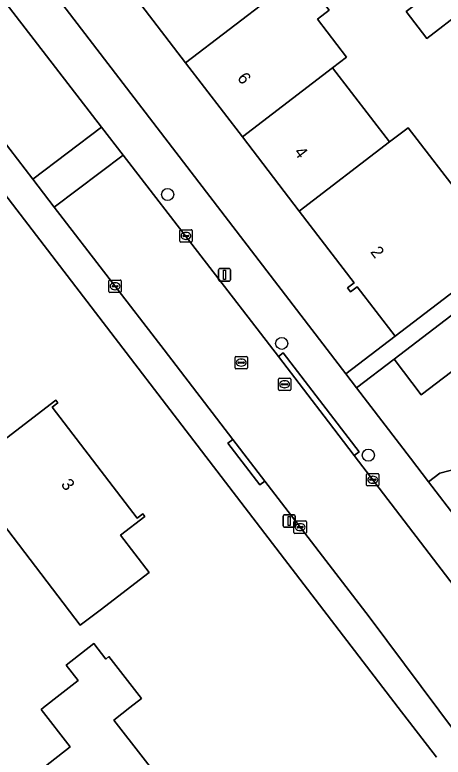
# Model space of a CAD drawing. Extents: x 159352 to 160617, y 385888 to 387323.
# Drawn here: x 160300.4 to 160335, y 386496 to 386556.1 of the extents above; entities that cross this region are included whole.
import ezdxf

# ---------------------------------------------------------------- set-up
doc = ezdxf.new("R2010")
doc.units = 0
for name, color, linetype in [('IMGEO_Boom', 7, 'Continuous'), ('IMGEO_Erf', 7, 'Continuous'), ('IMGEO_Kolk', 7, 'Continuous'), ('IMGEO_Lichtmast', 7, 'Continuous'), ('IMGEO_Muur', 7, 'Continuous'), ('IMGEO_Pand', 7, 'Continuous'), ('IMGEO_Pand_nummerreeks', 7, 'Continuous'), ('IMGEO_Rijbaan_lokaal_open', 7, 'Continuous'), ('IMGEO_Rioolput', 7, 'Continuous'), ('IMGEO_Voetpad_open', 7, 'Continuous')]:
    doc.layers.add(name, color=color, linetype=linetype)

msp = doc.modelspace()

# ---------------------------------------------------------------- linework, layer by layer
at = {"layer": 'IMGEO_Boom'}
for centre in [(160312.757, 386541.539), (160321.984, 386529.481), (160328.99, 386520.428)]:
    msp.add_circle(centre, 0.489, dxfattribs=at)
at = {"layer": 'IMGEO_Erf'}
for points in [[(160285.267, 386581.678), (160327.174, 386527.009), (160331.152, 386530.058), (160328.08, 386534.066), (160327.548, 386533.658), (160327.302, 386533.978), (160327.846, 386534.395), (160323.402, 386540.195), (160318.804, 386546.196), (160314.206, 386552.197), (160309.608, 386558.199)], [(160334.493, 386495.986), (160331.416, 386500), (160290.629, 386553.206)], [(160339.253, 386529.882), (160333.277, 386525.315), (160331.075, 386528.198), (160328.044, 386525.874), (160332.401, 386520.19), (160333.861, 386518.285), (160334.777, 386518.983), (160336.749, 386519.48)]]:
    msp.add_lwpolyline(points, dxfattribs=at)
for points in [[(160336.652, 386556.42), (160333.716, 386554.171), (160332.049, 386556.347), (160334.985, 386558.597), (160332.054, 386562.421), (160329.118, 386560.172), (160327.451, 386562.348), (160330.387, 386564.598), (160327.428, 386568.391), (160324.625, 386566.243), (160324.421, 386566.51), (160320.442, 386563.461), (160323.567, 386559.382), (160325.812, 386556.452), (160324.87, 386555.731), (160327.229, 386552.655), (160326.101, 386551.791), (160330.7, 386545.79), (160332.202, 386546.926), (160336.66, 386541.148), (160337.05, 386541.447), (160339.198, 386540.783), (160345.072, 386545.284)], [(160307.295, 386507.888), (160305.696, 386506.666), (160296.182, 386519.115), (160299.75, 386521.842), (160303.722, 386524.878), (160303.874, 386524.679), (160303.415, 386524.329), (160310.296, 386515.326), (160310.746, 386515.67), (160310.907, 386515.458), (160308.946, 386513.96), (160311.267, 386510.924)], [(160315.332, 386490.075), (160315.675, 386490.342), (160318.145, 386487.17), (160312.534, 386482.8), (160310.143, 386485.87), (160308.258, 386484.402), (160308.077, 386484.634), (160309.008, 386485.359), (160305.936, 386489.304), (160302.032, 386494.316), (160301.15, 386493.628), (160301.013, 386493.804), (160304.882, 386496.817), (160302.521, 386499.85), (160302.714, 386500), (160304.062, 386501.05), (160305.513, 386502.18), (160304.541, 386503.428), (160306.789, 386505.179), (160307.761, 386503.931), (160308.006, 386504.122), (160310.647, 386500.731), (160309.708, 386500), (160308.397, 386498.979)]]:
    msp.add_lwpolyline(points, close=True, dxfattribs=at)
at = {"layer": 'IMGEO_Kolk'}
for p, q in [((160313.74, 386537.756), (160313.74, 386538.608)), ((160313.815, 386538.682), (160314.667, 386538.682)), ((160314.228, 386538.462), (160314.253, 386538.462)), ((160314.741, 386538.608), (160314.741, 386537.756)), ((160313.999, 386538.176), (160313.999, 386538.188)), ((160314.437, 386538.139), (160314.039, 386538.139)), ((160314.042, 386538.225), (160314.44, 386538.225)), ((160314.251, 386537.902), (160314.226, 386537.902)), ((160314.483, 386538.188), (160314.483, 386538.176)), ((160314.667, 386537.682), (160313.815, 386537.682)), ((160308.004, 386533.683), (160308.004, 386534.535)), ((160308.079, 386534.609), (160308.931, 386534.609)), ((160308.492, 386534.389), (160308.517, 386534.389)), ((160309.005, 386534.535), (160309.005, 386533.683)), ((160308.931, 386533.609), (160308.079, 386533.609)), ((160308.263, 386534.103), (160308.263, 386534.115)), ((160308.701, 386534.066), (160308.303, 386534.066)), ((160308.306, 386534.152), (160308.704, 386534.152)), ((160308.515, 386533.829), (160308.49, 386533.829)), ((160308.747, 386534.115), (160308.747, 386534.103)), ((160328.847, 386518.017), (160328.847, 386518.869)), ((160328.922, 386518.943), (160329.774, 386518.943)), ((160329.335, 386518.723), (160329.36, 386518.723)), ((160329.848, 386518.869), (160329.848, 386518.017)), ((160329.106, 386518.437), (160329.106, 386518.449)), ((160329.544, 386518.4), (160329.146, 386518.4)), ((160329.149, 386518.486), (160329.547, 386518.486)), ((160329.358, 386518.163), (160329.333, 386518.163)), ((160329.59, 386518.449), (160329.59, 386518.437)), ((160329.774, 386517.943), (160328.922, 386517.943)), ((160322.978, 386514.178), (160322.978, 386515.03)), ((160323.053, 386515.104), (160323.905, 386515.104)), ((160323.979, 386515.03), (160323.979, 386514.178)), ((160323.237, 386514.598), (160323.237, 386514.61)), ((160323.675, 386514.561), (160323.277, 386514.561)), ((160323.28, 386514.647), (160323.678, 386514.647)), ((160323.466, 386514.884), (160323.491, 386514.884)), ((160323.721, 386514.61), (160323.721, 386514.598)), ((160323.905, 386514.104), (160323.053, 386514.104)), ((160323.489, 386514.324), (160323.464, 386514.324))]:
    msp.add_line(p, q, dxfattribs=at)
for points in [[(160313.74, 386537.756), (160313.74, 386538.608)], [(160313.815, 386538.682), (160314.667, 386538.682)], [(160314.741, 386538.608), (160314.741, 386537.756)], [(160314.667, 386537.682), (160313.815, 386537.682)], [(160308.004, 386533.683), (160308.004, 386534.535)], [(160308.079, 386534.609), (160308.931, 386534.609)], [(160309.005, 386534.535), (160309.005, 386533.683)], [(160308.931, 386533.609), (160308.079, 386533.609)], [(160328.847, 386518.017), (160328.847, 386518.869)], [(160328.922, 386518.943), (160329.774, 386518.943)], [(160329.848, 386518.869), (160329.848, 386518.017)], [(160329.774, 386517.943), (160328.922, 386517.943)], [(160322.978, 386514.178), (160322.978, 386515.03)], [(160323.053, 386515.104), (160323.905, 386515.104)], [(160323.979, 386515.03), (160323.979, 386514.178)], [(160323.905, 386514.104), (160323.053, 386514.104)]]:
    msp.add_lwpolyline(points, dxfattribs=at)
for centre, radius, start, end in [((160313.817, 386538.606), 0.0765, 91.55205, 178.44795), ((160313.817, 386538.606), 0.0765, 91.55205, 178.44795), ((160314.665, 386538.606), 0.0765, 1.55205, 88.44795), ((160314.665, 386538.606), 0.0765, 1.55205, 88.44795), ((160314.039, 386538.185), 0.0403, 85.87752, 175.75265), ((160314.036, 386538.175), 0.0366, 178.93798, 274.71019), ((160314.44, 386538.182), 0.043, 264.86636, 352.45326), ((160314.444, 386538.187), 0.0386, 1.73085, 96.63898), ((160313.817, 386537.758), 0.0765, 181.55205, 268.44795), ((160313.817, 386537.758), 0.0765, 181.55205, 268.44795), ((160314.665, 386537.758), 0.0765, 271.55205, 358.44795), ((160314.665, 386537.758), 0.0765, 271.55205, 358.44795), ((160308.081, 386534.533), 0.0765, 91.55205, 178.44795), ((160308.081, 386534.533), 0.0765, 91.55205, 178.44795), ((160308.929, 386534.533), 0.0765, 1.55205, 88.44795), ((160308.929, 386534.533), 0.0765, 1.55205, 88.44795), ((160308.081, 386533.685), 0.0765, 181.55205, 268.44795), ((160308.081, 386533.685), 0.0765, 181.55205, 268.44795), ((160308.303, 386534.112), 0.0403, 85.87752, 175.75265), ((160308.3, 386534.102), 0.0366, 178.93798, 274.71019), ((160308.704, 386534.109), 0.043, 264.86636, 352.45326), ((160308.708, 386534.114), 0.0386, 1.73085, 96.63898), ((160308.929, 386533.685), 0.0765, 271.55205, 358.44795), ((160308.929, 386533.685), 0.0765, 271.55205, 358.44795), ((160328.924, 386518.867), 0.0765, 91.55205, 178.44795), ((160328.924, 386518.867), 0.0765, 91.55205, 178.44795), ((160329.772, 386518.867), 0.0765, 1.55205, 88.44795), ((160329.772, 386518.867), 0.0765, 1.55205, 88.44795), ((160328.924, 386518.019), 0.0765, 181.55205, 268.44795), ((160328.924, 386518.019), 0.0765, 181.55205, 268.44795), ((160329.146, 386518.446), 0.0403, 85.87752, 175.75265), ((160329.143, 386518.436), 0.0366, 178.93798, 274.71019), ((160329.547, 386518.443), 0.043, 264.86636, 352.45326), ((160329.551, 386518.448), 0.0386, 1.73085, 96.63898), ((160329.772, 386518.019), 0.0765, 271.55205, 358.44795), ((160329.772, 386518.019), 0.0765, 271.55205, 358.44795), ((160323.055, 386515.028), 0.0765, 91.55205, 178.44795), ((160323.055, 386515.028), 0.0765, 91.55205, 178.44795), ((160323.903, 386515.028), 0.0765, 1.55205, 88.44795), ((160323.903, 386515.028), 0.0765, 1.55205, 88.44795), ((160323.277, 386514.607), 0.0403, 85.87752, 175.75265), ((160323.274, 386514.597), 0.0366, 178.93798, 274.71019), ((160323.678, 386514.604), 0.043, 264.86636, 352.45326), ((160323.682, 386514.609), 0.0386, 1.73085, 96.63898), ((160323.055, 386514.18), 0.0765, 181.55205, 268.44795), ((160323.055, 386514.18), 0.0765, 181.55205, 268.44795), ((160323.903, 386514.18), 0.0765, 271.55205, 358.44795), ((160323.903, 386514.18), 0.0765, 271.55205, 358.44795)]:
    msp.add_arc(centre, radius, start, end, dxfattribs=at)
for centre, major_axis, ratio, start_param, end_param in [((160314.227, 386538.182), (-0.387, 0.002), 0.722429, 4.712389, 7.853982), ((160314.252, 386538.182), (-0.39, 0.002), 0.717154, 1.570796, 4.712389), ((160308.491, 386534.109), (-0.387, 0.002), 0.722429, 4.712389, 7.853982), ((160308.516, 386534.109), (-0.39, 0.002), 0.717154, 1.570796, 4.712389), ((160329.334, 386518.443), (-0.387, 0.002), 0.722429, 4.712389, 7.853982), ((160329.359, 386518.443), (-0.39, 0.002), 0.717154, 1.570796, 4.712389), ((160323.465, 386514.604), (-0.387, 0.002), 0.722429, 4.712389, 7.853982), ((160323.49, 386514.604), (-0.39, 0.002), 0.717154, 1.570796, 4.712389)]:
    msp.add_ellipse(centre, major_axis=major_axis, ratio=ratio, start_param=start_param, end_param=end_param, dxfattribs=at)
at = {"layer": 'IMGEO_Lichtmast'}
for p, q in [((160316.86, 386534.631), (160316.86, 386535.431)), ((160316.86, 386535.431), (160316.86, 386534.631)), ((160316.96, 386535.531), (160317.75, 386535.531)), ((160317.75, 386535.531), (160316.96, 386535.531)), ((160317.85, 386535.431), (160317.85, 386534.631)), ((160317.85, 386534.631), (160317.85, 386535.431)), ((160317.75, 386534.531), (160316.96, 386534.531)), ((160316.96, 386534.531), (160317.75, 386534.531)), ((160322.191, 386515.601), (160322.981, 386515.601)), ((160322.981, 386515.601), (160322.191, 386515.601)), ((160322.091, 386514.701), (160322.091, 386515.501)), ((160322.091, 386515.501), (160322.091, 386514.701)), ((160323.081, 386515.501), (160323.081, 386514.701)), ((160323.081, 386514.701), (160323.081, 386515.501)), ((160322.981, 386514.601), (160322.191, 386514.601)), ((160322.191, 386514.601), (160322.981, 386514.601))]:
    msp.add_line(p, q, dxfattribs=at)
for points in [[(160317.28, 386535.406), (160317.43, 386535.406), (160317.43, 386534.656), (160317.28, 386534.656), (160317.28, 386535.406)], [(160322.511, 386515.476), (160322.661, 386515.476), (160322.661, 386514.726), (160322.511, 386514.726), (160322.511, 386515.476)]]:
    msp.add_lwpolyline(points, dxfattribs=at)
for centre, start, end in [((160316.96, 386535.431), 90, 180), ((160316.96, 386535.431), 90, 180), ((160317.75, 386535.431), 0, 90), ((160317.75, 386535.431), 360, 90), ((160316.96, 386534.631), 180, 270), ((160316.96, 386534.631), 180, 270), ((160317.75, 386534.631), 270, 0), ((160317.75, 386534.631), 270, 0), ((160322.191, 386515.501), 90, 180), ((160322.191, 386515.501), 90, 180), ((160322.981, 386515.501), 0, 90), ((160322.981, 386515.501), 360, 90), ((160322.191, 386514.701), 180, 270), ((160322.191, 386514.701), 180, 270), ((160322.981, 386514.701), 270, 0), ((160322.981, 386514.701), 270, 0)]:
    msp.add_arc(centre, 0.1, start, end, dxfattribs=at)
at = {"layer": 'IMGEO_Muur'}
msp.add_lwpolyline([(160333.861, 386518.285), (160332.401, 386520.19)], dxfattribs=at)
at = {"layer": 'IMGEO_Pand'}
for points in [[(160321.279, 386557.62), (160323.567, 386559.382), (160320.442, 386563.461), (160324.421, 386566.51), (160324.625, 386566.243), (160327.428, 386568.391), (160325.755, 386570.574), (160316.906, 386563.793), (160309.608, 386558.199), (160314.206, 386552.197)], [(160325.812, 386556.452), (160323.567, 386559.382), (160321.279, 386557.62), (160314.206, 386552.197), (160318.804, 386546.196), (160326.101, 386551.791), (160327.229, 386552.655), (160324.87, 386555.731)], [(160332.049, 386556.347), (160333.716, 386554.171), (160336.652, 386556.42), (160334.985, 386558.597)], [(160318.804, 386546.196), (160323.402, 386540.195), (160330.7, 386545.79), (160326.101, 386551.791)], [(160347.274, 386542.411), (160345.072, 386545.284), (160339.198, 386540.783), (160337.05, 386541.447), (160336.66, 386541.148), (160332.202, 386546.926), (160330.7, 386545.79), (160323.402, 386540.195), (160327.846, 386534.395), (160327.302, 386533.978), (160327.548, 386533.658), (160328.08, 386534.066), (160331.152, 386530.058), (160338.462, 386535.659)], [(160339.253, 386529.882), (160338.864, 386530.392), (160337.051, 386532.764), (160331.075, 386528.198), (160333.277, 386525.315)], [(160299.75, 386521.842), (160296.182, 386519.115), (160305.696, 386506.666), (160307.295, 386507.888), (160311.267, 386510.924), (160308.946, 386513.96), (160310.907, 386515.458), (160310.746, 386515.67), (160310.296, 386515.326), (160303.415, 386524.329), (160303.874, 386524.679), (160303.722, 386524.878)], [(160338.645, 386512.01), (160341.42, 386514.126), (160343.572, 386511.303), (160343.857, 386511.52), (160343.503, 386511.985), (160349.338, 386516.434), (160343.992, 386523.447), (160338.151, 386518.994), (160337.816, 386519.433), (160337.536, 386519.219), (160336.749, 386519.48), (160334.777, 386518.983), (160333.861, 386518.285)], [(160308.397, 386498.979), (160309.708, 386500), (160310.647, 386500.731), (160308.006, 386504.122), (160307.761, 386503.931), (160306.789, 386505.179), (160304.541, 386503.428), (160305.513, 386502.18), (160304.062, 386501.05), (160302.714, 386500), (160302.521, 386499.85), (160304.882, 386496.817), (160301.013, 386493.804), (160301.15, 386493.628), (160302.032, 386494.316), (160305.936, 386489.304), (160309.008, 386485.359), (160308.077, 386484.634), (160308.258, 386484.402), (160310.143, 386485.87), (160312.534, 386482.8), (160318.145, 386487.17), (160315.675, 386490.342), (160315.332, 386490.075)]]:
    msp.add_lwpolyline(points, close=True, dxfattribs=at)
at = {"layer": 'IMGEO_Rijbaan_lokaal_open'}
for points in [[(160284.547, 386576.684), (160282.52, 386579.323), (160280.858, 386581.487), (160278.489, 386584.572), (160269.832, 386595.845), (160254.118, 386616.329), (160247.946, 386624.346), (160242.507, 386620.255), (160242.357, 386620.141), (160246.445, 386614.758), (160259.74, 386597.432), (160260.295, 386596.705), (160265.459, 386589.943), (160266.737, 386588.269), (160269.497, 386584.655), (160272.336, 386580.985), (160275.322, 386577.124), (160281.487, 386569.095), (160282.036, 386568.415), (160293.78, 386553.335), (160293.769, 386553.289), (160301.853, 386542.767), (160307.414, 386546.975), (160292.308, 386566.578)], [(160309.161, 386544.709), (160307.414, 386546.975), (160301.853, 386542.767), (160303.593, 386540.503)]]:
    msp.add_lwpolyline(points, close=True, dxfattribs=at)
for points in [[(160327.848, 386520.403), (160325.759, 386523.136), (160321.712, 386528.422), (160309.161, 386544.709), (160303.593, 386540.503), (160312.465, 386528.956), (160318.033, 386521.7), (160320.615, 386518.336), (160329.059, 386507.334), (160336.127, 386497.883), (160336.673, 386497.072)], [(160343.45, 386500), (160343.309, 386500.178), (160327.848, 386520.403)]]:
    msp.add_lwpolyline(points, dxfattribs=at)
at = {"layer": 'IMGEO_Rioolput'}
for p, q in [((160318.208, 386527.497), (160318.208, 386528.349)), ((160318.283, 386528.423), (160319.135, 386528.423)), ((160318.696, 386528.203), (160318.721, 386528.203)), ((160319.209, 386528.349), (160319.209, 386527.497)), ((160318.467, 386527.917), (160318.467, 386527.929)), ((160318.905, 386527.88), (160318.507, 386527.88)), ((160318.51, 386527.966), (160318.908, 386527.966)), ((160318.719, 386527.643), (160318.694, 386527.643)), ((160318.951, 386527.929), (160318.951, 386527.917)), ((160319.135, 386527.423), (160318.283, 386527.423)), ((160321.719, 386525.743), (160321.719, 386526.595)), ((160321.794, 386526.669), (160322.646, 386526.669)), ((160322.207, 386526.449), (160322.232, 386526.449)), ((160322.72, 386526.595), (160322.72, 386525.743)), ((160321.978, 386526.163), (160321.978, 386526.175)), ((160322.416, 386526.126), (160322.018, 386526.126)), ((160322.021, 386526.212), (160322.419, 386526.212)), ((160322.23, 386525.889), (160322.205, 386525.889)), ((160322.462, 386526.175), (160322.462, 386526.163)), ((160322.646, 386525.669), (160321.794, 386525.669))]:
    msp.add_line(p, q, dxfattribs=at)
for points in [[(160318.208, 386527.497), (160318.208, 386528.349)], [(160318.283, 386528.423), (160319.135, 386528.423)], [(160319.209, 386528.349), (160319.209, 386527.497)], [(160319.135, 386527.423), (160318.283, 386527.423)], [(160321.719, 386525.743), (160321.719, 386526.595)], [(160321.794, 386526.669), (160322.646, 386526.669)], [(160322.72, 386526.595), (160322.72, 386525.743)], [(160322.646, 386525.669), (160321.794, 386525.669)]]:
    msp.add_lwpolyline(points, dxfattribs=at)
for centre, radius, start, end in [((160318.285, 386528.347), 0.0765, 91.55205, 178.44795), ((160318.285, 386528.347), 0.0765, 91.55205, 178.44795), ((160319.133, 386528.347), 0.0765, 1.55205, 88.44795), ((160319.133, 386528.347), 0.0765, 1.55205, 88.44795), ((160318.507, 386527.926), 0.0403, 85.87752, 175.75265), ((160318.504, 386527.916), 0.0366, 178.93798, 274.71019), ((160318.908, 386527.923), 0.043, 264.86636, 352.45326), ((160318.912, 386527.928), 0.0386, 1.73085, 96.63898), ((160318.285, 386527.499), 0.0765, 181.55205, 268.44795), ((160318.285, 386527.499), 0.0765, 181.55205, 268.44795), ((160319.133, 386527.499), 0.0765, 271.55205, 358.44795), ((160319.133, 386527.499), 0.0765, 271.55205, 358.44795), ((160321.796, 386526.593), 0.0765, 91.55205, 178.44795), ((160321.796, 386526.593), 0.0765, 91.55205, 178.44795), ((160322.644, 386526.593), 0.0765, 1.55205, 88.44795), ((160322.644, 386526.593), 0.0765, 1.55205, 88.44795), ((160322.018, 386526.172), 0.0403, 85.87752, 175.75265), ((160322.015, 386526.162), 0.0366, 178.93798, 274.71019), ((160322.419, 386526.169), 0.043, 264.86636, 352.45326), ((160322.423, 386526.174), 0.0386, 1.73085, 96.63898), ((160321.796, 386525.745), 0.0765, 181.55205, 268.44795), ((160321.796, 386525.745), 0.0765, 181.55205, 268.44795), ((160322.644, 386525.745), 0.0765, 271.55205, 358.44795), ((160322.644, 386525.745), 0.0765, 271.55205, 358.44795)]:
    msp.add_arc(centre, radius, start, end, dxfattribs=at)
for centre, major_axis, ratio, start_param, end_param in [((160318.695, 386527.923), (-0.387, 0.002), 0.722429, 4.712389, 7.853982), ((160318.72, 386527.923), (-0.39, 0.002), 0.717154, 1.570796, 4.712389), ((160322.206, 386526.169), (-0.387, 0.002), 0.722429, 4.712389, 7.853982), ((160322.231, 386526.169), (-0.39, 0.002), 0.717154, 1.570796, 4.712389)]:
    msp.add_ellipse(centre, major_axis=major_axis, ratio=ratio, start_param=start_param, end_param=end_param, dxfattribs=at)
at = {"layer": 'IMGEO_Voetpad_open'}
for points in [[(160269.832, 386595.845), (160278.489, 386584.572), (160278.633, 386584.682), (160279.025, 386584.982), (160281.383, 386581.889), (160280.998, 386581.595), (160280.858, 386581.487), (160282.52, 386579.323), (160282.657, 386579.428), (160283.056, 386579.733), (160285.078, 386577.09), (160284.68, 386576.786), (160284.547, 386576.684), (160292.308, 386566.578), (160307.414, 386546.975), (160309.161, 386544.709), (160321.712, 386528.422), (160322.109, 386528.725), (160328.245, 386520.706), (160327.848, 386520.403), (160343.309, 386500.178), (160343.45, 386500)], [(160346.394, 386501.927), (160338.645, 386512.01), (160333.861, 386518.285), (160332.401, 386520.19), (160328.044, 386525.874), (160327.174, 386527.009), (160285.267, 386581.678)], [(160288.897, 386555.583), (160290.629, 386553.206), (160331.416, 386500), (160334.493, 386495.986)], [(160336.127, 386497.883), (160329.059, 386507.334), (160320.615, 386518.336), (160320.219, 386518.032), (160317.637, 386521.396), (160318.033, 386521.7), (160312.465, 386528.956), (160303.593, 386540.503), (160301.853, 386542.767), (160293.769, 386553.289)], [(160338.462, 386535.659), (160331.152, 386530.058), (160327.174, 386527.009), (160328.044, 386525.874), (160331.075, 386528.198), (160337.051, 386532.764)]]:
    msp.add_lwpolyline(points, dxfattribs=at)
for points in [[(160321.712, 386528.422), (160325.759, 386523.136), (160327.848, 386520.403), (160328.245, 386520.706), (160322.109, 386528.725)], [(160320.615, 386518.336), (160318.033, 386521.7), (160317.637, 386521.396), (160320.219, 386518.032)]]:
    msp.add_lwpolyline(points, close=True, dxfattribs=at)

# ---------------------------------------------------------------- texts
at = {"layer": 'IMGEO_Pand_nummerreeks'}
for s, rotation, p in [('6', 307.45977, (160318.338, 386550.948)), ('4', 307.45887, (160322.936, 386544.946)), ('2', 307.39674, (160329.11, 386536.877)), ('3', 307.39071, (160304.082, 386518.054))]:
    msp.add_text(s, height=1, rotation=rotation, dxfattribs=at).set_placement(p)

doc.saveas('drawing.dxf')
